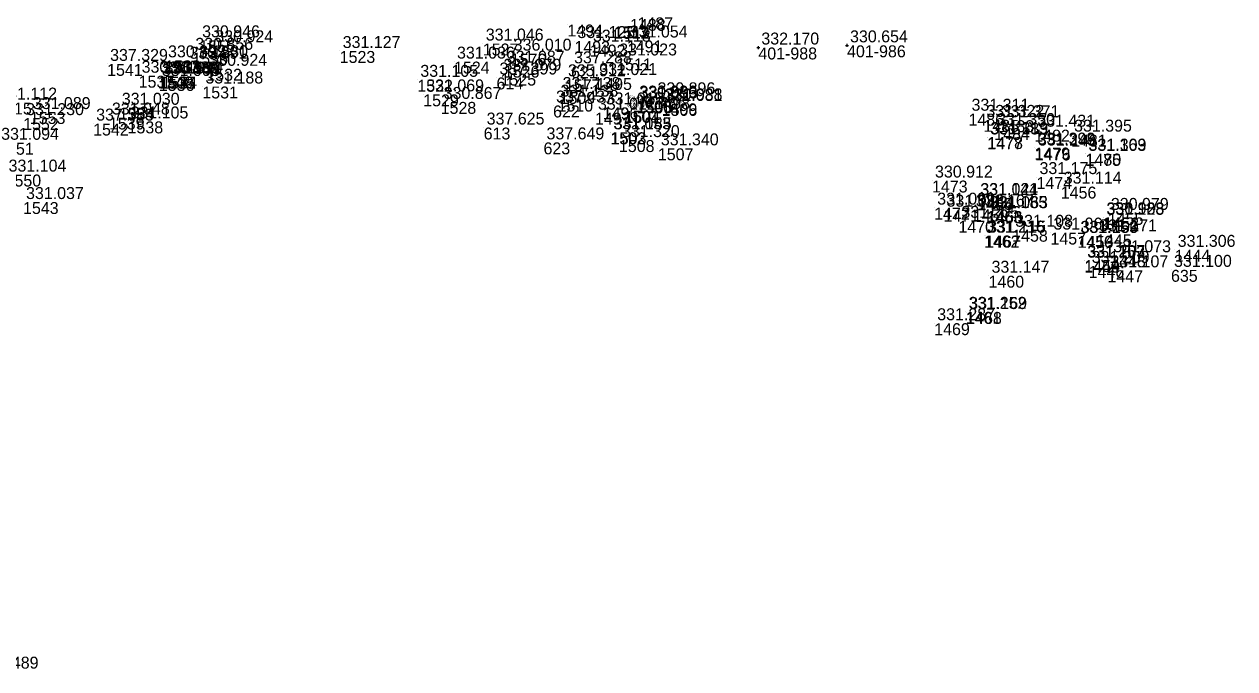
# Model space of a CAD drawing. Extents: x -829398 to -819400, y -1074439 to -1067977.
# Drawn here: x -824498.1 to -824376.6, y -1070019.5 to -1069954.7 of the extents above; entities that cross this region are included whole.
import ezdxf

# ---------------------------------------------------------------- set-up
doc = ezdxf.new("R2010")
doc.units = 0
for name, color, linetype in [('Vrstva 60', 7, 'Continuous'), ('Vrstva 61', 7, 'Continuous'), ('Čísla bodů_doměření_2012', 7, 'Continuous')]:
    doc.layers.add(name, color=color, linetype=linetype)

# ---------------------------------------------------------------- blocks, each defined once
blk = doc.blocks.new('BOD')
at = {"layer": 'Čísla bodů_doměření_2012'}
for p, q in [((-0.15, 0), (0.15, 0)), ((0, -0.15), (0, 0.15))]:
    blk.add_line(p, q, dxfattribs=at)

msp = doc.modelspace()

# ---------------------------------------------------------------- linework, layer by layer
at = {"layer": 'Vrstva 60'}
for p, q in [((-824443.55, -1069954.753), (-824443.55, -1069954.753)), ((-824438.893, -1069954.99), (-824438.893, -1069954.99)), ((-824438.868, -1069954.931), (-824438.868, -1069954.931)), ((-824480.514, -1069956.335), (-824480.514, -1069956.335)), ((-824479.185, -1069956.836), (-824479.185, -1069956.836)), ((-824452.04, -1069956.662), (-824452.04, -1069956.662)), ((-824442.844, -1069956.414), (-824442.844, -1069956.414)), ((-824441.288, -1069956.773), (-824441.288, -1069956.773)), ((-824437.585, -1069956.355), (-824437.585, -1069956.355)), ((-824481.195, -1069957.591), (-824481.195, -1069957.591)), ((-824466.405, -1069957.411), (-824466.405, -1069957.411)), ((-824449.238, -1069957.675), (-824449.238, -1069957.675)), ((-824489.752, -1069958.709), (-824489.752, -1069958.709)), ((-824483.938, -1069958.349), (-824483.938, -1069958.349)), ((-824481.783, -1069958.489), (-824481.783, -1069958.489)), ((-824479.79, -1069959.199), (-824479.79, -1069959.199)), ((-824454.93, -1069958.476), (-824454.93, -1069958.476)), ((-824449.93, -1069958.884), (-824449.93, -1069958.884)), ((-824443.179, -1069958.951), (-824443.179, -1069958.951)), ((-824438.651, -1069958.161), (-824438.651, -1069958.161)), ((-824486.588, -1069959.894), (-824486.588, -1069959.894)), ((-824484.676, -1069959.955), (-824484.676, -1069959.955)), ((-824484.559, -1069960.224), (-824484.559, -1069960.224)), ((-824484.483, -1069960), (-824484.483, -1069960)), ((-824484.282, -1069959.981), (-824484.282, -1069959.981)), ((-824458.612, -1069960.307), (-824458.612, -1069960.307)), ((-824450.666, -1069960.07), (-824450.666, -1069960.07)), ((-824450.262, -1069959.686), (-824450.262, -1069959.686)), ((-824443.792, -1069960.253), (-824443.792, -1069960.253)), ((-824440.644, -1069960.128), (-824440.644, -1069960.128)), ((-824480.189, -1069960.979), (-824480.189, -1069960.979)), ((-824458.02, -1069961.766), (-824458.02, -1069961.766)), ((-824444.334, -1069961.529), (-824444.334, -1069961.529)), ((-824456.27, -1069962.525), (-824456.27, -1069962.525)), ((-824444.987, -1069962.885), (-824444.987, -1069962.885)), ((-824444.537, -1069962.292), (-824444.537, -1069962.292)), ((-824436.635, -1069962.388), (-824436.635, -1069962.388)), ((-824436.582, -1069962.475), (-824436.582, -1069962.475)), ((-824434.805, -1069962.059), (-824434.805, -1069962.059)), ((-824434.086, -1069962.727), (-824434.086, -1069962.727)), ((-824434.083, -1069962.669), (-824434.083, -1069962.669)), ((-824497.508, -1069963.545), (-824497.508, -1069963.545)), ((-824489.566, -1069964.093), (-824489.566, -1069964.093)), ((-824488.577, -1069963.111), (-824488.577, -1069963.111)), ((-824440.782, -1069963.607), (-824440.782, -1069963.607)), ((-824440, -1069963.077), (-824440, -1069963.077)), ((-824437.902, -1069963.401), (-824437.902, -1069963.401)), ((-824437.826, -1069963.428), (-824437.826, -1069963.428)), ((-824403.285, -1069963.71), (-824403.285, -1069963.71)), ((-824491.151, -1069964.7), (-824491.151, -1069964.7)), ((-824487.699, -1069964.485), (-824487.699, -1069964.485)), ((-824451.952, -1069965.1), (-824451.952, -1069965.1)), ((-824401.79, -1069964.327), (-824401.79, -1069964.327)), ((-824400.702, -1069965.151), (-824400.702, -1069965.151)), ((-824400.262, -1069964.361), (-824400.262, -1069964.361)), ((-824396.685, -1069965.315), (-824396.685, -1069965.315)), ((-824445.948, -1069966.589), (-824445.948, -1069966.589)), ((-824439.238, -1069965.573), (-824439.238, -1069965.573)), ((-824439.188, -1069965.582), (-824439.188, -1069965.582)), ((-824438.376, -1069966.359), (-824438.376, -1069966.359)), ((-824401.406, -1069966.094), (-824401.406, -1069966.094)), ((-824401.391, -1069966.053), (-824401.391, -1069966.053)), ((-824392.991, -1069965.81), (-824392.991, -1069965.81)), ((-824434.468, -1069967.188), (-824434.468, -1069967.188)), ((-824396.663, -1069967.111), (-824396.663, -1069967.111)), ((-824396.611, -1069967.207), (-824396.611, -1069967.207)), ((-824391.551, -1069967.746), (-824391.551, -1069967.746)), ((-824391.531, -1069967.715), (-824391.531, -1069967.715)), ((-824396.461, -1069970.074), (-824396.461, -1069970.074)), ((-824406.949, -1069970.422), (-824406.949, -1069970.422)), ((-824394.024, -1069971.032), (-824394.024, -1069971.032)), ((-824402.414, -1069972.204), (-824402.414, -1069972.204)), ((-824402.394, -1069972.171), (-824402.394, -1069972.171)), ((-824406.732, -1069973.142), (-824406.732, -1069973.142)), ((-824405.793, -1069973.348), (-824405.793, -1069973.348)), ((-824402.849, -1069973.323), (-824402.849, -1069973.323)), ((-824401.483, -1069973.489), (-824401.483, -1069973.489)), ((-824401.418, -1069973.498), (-824401.418, -1069973.498)), ((-824389.294, -1069973.671), (-824389.294, -1069973.671)), ((-824404.299, -1069974.467), (-824404.299, -1069974.467)), ((-824389.739, -1069974.165), (-824389.739, -1069974.165)), ((-824389.735, -1069974.111), (-824389.735, -1069974.111)), ((-824401.731, -1069975.947), (-824401.731, -1069975.947)), ((-824401.624, -1069975.956), (-824401.624, -1069975.956)), ((-824398.899, -1069975.364), (-824398.899, -1069975.364)), ((-824395.061, -1069975.646), (-824395.061, -1069975.646)), ((-824392.36, -1069975.98), (-824392.36, -1069975.98)), ((-824392.313, -1069975.977), (-824392.313, -1069975.977)), ((-824390.475, -1069975.824), (-824390.475, -1069975.824)), ((-824382.589, -1069977.381), (-824382.589, -1069977.381)), ((-824391.662, -1069978.408), (-824391.662, -1069978.408)), ((-824391.66, -1069978.47), (-824391.66, -1069978.47)), ((-824389.063, -1069977.924), (-824389.063, -1069977.924)), ((-824401.275, -1069979.979), (-824401.275, -1069979.979)), ((-824391.221, -1069978.996), (-824391.221, -1069978.996)), ((-824389.338, -1069979.441), (-824389.338, -1069979.441)), ((-824382.96, -1069979.391), (-824382.96, -1069979.391)), ((-824403.575, -1069983.604), (-824403.575, -1069983.604)), ((-824403.513, -1069983.629), (-824403.513, -1069983.629)), ((-824406.727, -1069984.751), (-824406.727, -1069984.751))]:
    msp.add_line(p, q, dxfattribs=at)

# ---------------------------------------------------------------- block references
for p in [(-824424.38, -1069957.062), (-824415.478, -1069956.844)]:
    msp.add_blockref('BOD', p, dxfattribs=at)

# ---------------------------------------------------------------- texts
for s, p in [('1488', (-824437.264, -1069955.385)), ('1487', (-824436.512, -1069955.239)), ('1494', (-824443.55, -1069955.953)), ('1512', (-824438.893, -1069956.19)), ('1513', (-824438.868, -1069956.131)), ('1555', (-824480.514, -1069957.535)), ('1530', (-824479.185, -1069958.036)), ('1527', (-824452.04, -1069957.862)), ('1493', (-824442.844, -1069957.614)), ('1492', (-824441.288, -1069957.973)), ('1491', (-824437.585, -1069957.555)), ('401-986', (-824415.478, -1069958.044)), ('1556', (-824481.195, -1069958.791)), ('1523', (-824466.405, -1069958.611)), ('1576', (-824449.238, -1069958.875)), ('401-988', (-824424.38, -1069958.262)), ('1541', (-824489.752, -1069959.909)), ('1533', (-824483.938, -1069959.549)), ('1557', (-824481.783, -1069959.689)), ('1532', (-824479.79, -1069960.399)), ('1524', (-824454.93, -1069959.676)), ('1526', (-824449.93, -1069960.084)), ('621', (-824443.179, -1069960.151)), ('1511', (-824438.651, -1069959.361)), ('1537', (-824486.588, -1069961.094)), ('1540', (-824484.676, -1069961.155)), ('1536', (-824484.559, -1069961.424)), ('1535', (-824484.483, -1069961.2)), ('1534', (-824484.282, -1069961.181)), ('1522', (-824458.612, -1069961.507)), ('614', (-824450.666, -1069961.27)), ('1525', (-824450.262, -1069960.886)), ('1577', (-824443.792, -1069961.453)), ('1495', (-824440.644, -1069961.328)), ('1531', (-824480.189, -1069962.179)), ('1529', (-824458.02, -1069962.966)), ('1509', (-824444.334, -1069962.729)), ('1615', (-824500.881, -1069963.789)), ('1528', (-824456.27, -1069963.725)), ('622', (-824444.987, -1069964.085)), ('1510', (-824444.537, -1069963.492)), ('1500', (-824436.635, -1069963.588)), ('1505', (-824436.582, -1069963.675)), ('1498', (-824434.805, -1069963.259)), ('1506', (-824434.086, -1069963.927)), ('1499', (-824434.083, -1069963.869)), ('1552', (-824498.179, -1069965.352)), ('1553', (-824497.508, -1069964.745)), ('1539', (-824489.566, -1069965.293)), ('1554', (-824488.577, -1069964.311)), ('1497', (-824440.782, -1069964.807)), ('1496', (-824440, -1069964.277)), ('1501', (-824437.902, -1069964.601)), ('1504', (-824437.826, -1069964.628)), ('1486', (-824403.285, -1069964.91)), ('1542', (-824491.151, -1069965.9)), ('1538', (-824487.699, -1069965.685)), ('613', (-824451.952, -1069966.3)), ('1485', (-824401.79, -1069965.527)), ('1484', (-824400.702, -1069966.351)), ('1483', (-824400.262, -1069965.561)), ('1482', (-824396.685, -1069966.515)), ('1551', (-824500.687, -1069967.829)), ('623', (-824445.948, -1069967.789)), ('1502', (-824439.238, -1069966.773)), ('1503', (-824439.188, -1069966.782)), ('1508', (-824438.376, -1069967.559)), ('1477', (-824401.406, -1069967.294)), ('1478', (-824401.391, -1069967.253)), ('1481', (-824392.991, -1069967.01)), ('1507', (-824434.468, -1069968.388)), ('1479', (-824396.663, -1069968.311)), ('1476', (-824396.611, -1069968.407)), ('1475', (-824391.551, -1069968.946)), ('1480', (-824391.531, -1069968.915)), ('1550', (-824499.942, -1069971.022)), ('1474', (-824396.461, -1069971.274)), ('1473', (-824406.949, -1069971.622)), ('1456', (-824394.024, -1069972.232)), ('1543', (-824498.19, -1069973.78)), ('1464', (-824402.414, -1069973.404)), ('1465', (-824402.394, -1069973.371)), ('1472', (-824406.732, -1069974.342)), ('1471', (-824405.793, -1069974.548)), ('1459', (-824402.849, -1069974.523)), ('1463', (-824401.483, -1069974.689)), ('1466', (-824401.418, -1069974.698)), ('1455', (-824389.294, -1069974.871)), ('1470', (-824404.299, -1069975.667)), ('1452', (-824389.739, -1069975.365)), ('1451', (-824389.735, -1069975.311)), ('1462', (-824401.731, -1069977.147)), ('1467', (-824401.624, -1069977.156)), ('1458', (-824398.899, -1069976.564)), ('1457', (-824395.061, -1069976.846)), ('1450', (-824392.36, -1069977.18)), ('1453', (-824392.313, -1069977.177)), ('1445', (-824390.475, -1069977.024)), ('1444', (-824382.589, -1069978.581)), ('1454', (-824391.662, -1069979.608)), ('1449', (-824391.66, -1069979.67)), ('1448', (-824389.063, -1069979.124)), ('1460', (-824401.275, -1069981.179)), ('1446', (-824391.221, -1069980.196)), ('1447', (-824389.338, -1069980.641)), ('635', (-824382.96, -1069980.591)), ('1461', (-824403.575, -1069984.804)), ('1468', (-824403.513, -1069984.829)), ('1469', (-824406.727, -1069985.951))]:
    msp.add_text(s, height=1.2, dxfattribs=at).set_placement(p)
at = {"layer": 'Vrstva 61'}
for s, p in [('330.946', (-824480.214, -1069956.035)), ('330.924', (-824478.885, -1069956.536)), ('331.046', (-824451.74, -1069956.362)), ('331.125', (-824442.544, -1069956.114)), ('331.118', (-824440.988, -1069956.473)), ('331.054', (-824437.285, -1069956.055)), ('332.170', (-824424.08, -1069956.762)), ('330.654', (-824415.178, -1069956.544)), ('330.892', (-824483.638, -1069958.049)), ('330.856', (-824480.895, -1069957.291)), ('331.127', (-824466.105, -1069957.111)), ('336.010', (-824448.938, -1069957.375)), ('331.023', (-824438.351, -1069957.861)), ('337.329', (-824489.452, -1069958.409)), ('330.891', (-824481.483, -1069958.189)), ('330.924', (-824479.49, -1069958.899)), ('331.036', (-824454.63, -1069958.176)), ('331.087', (-824449.63, -1069958.584)), ('337.288', (-824442.879, -1069958.651)), ('330.937', (-824486.288, -1069959.594)), ('337.339', (-824484.376, -1069959.655)), ('331.008', (-824484.259, -1069959.924)), ('330.989', (-824484.183, -1069959.7)), ('331.090', (-824483.982, -1069959.681)), ('331.105', (-824458.312, -1069960.007)), ('337.399', (-824450.366, -1069959.77)), ('331.079', (-824449.962, -1069959.386)), ('335.912', (-824443.492, -1069959.953)), ('331.021', (-824440.344, -1069959.828)), ('331.188', (-824479.889, -1069960.679)), ('331.069', (-824457.72, -1069961.466)), ('331.138', (-824444.034, -1069961.229)), ('330.896', (-824434.505, -1069961.759)), ('331.112', (-824500.581, -1069962.289)), ('331.030', (-824488.277, -1069962.811)), ('330.867', (-824455.97, -1069962.225)), ('337.437', (-824444.687, -1069962.585)), ('331.138', (-824444.237, -1069961.992)), ('331.015', (-824439.7, -1069962.777)), ('330.936', (-824436.335, -1069962.088)), ('331.093', (-824436.282, -1069962.175)), ('331.081', (-824433.786, -1069962.427)), ('330.938', (-824433.783, -1069962.369)), ('331.230', (-824497.879, -1069963.852)), ('331.089', (-824497.208, -1069963.245)), ('331.048', (-824489.266, -1069963.793)), ('331.105', (-824487.399, -1069964.185)), ('331.012', (-824440.482, -1069963.307)), ('330.976', (-824437.602, -1069963.101)), ('331.128', (-824437.526, -1069963.128)), ('331.311', (-824402.985, -1069963.41)), ('331.322', (-824401.49, -1069964.027)), ('331.371', (-824399.962, -1069964.061)), ('337.385', (-824490.851, -1069964.4)), ('337.625', (-824451.652, -1069964.8)), ('331.053', (-824438.938, -1069965.273)), ('331.185', (-824438.888, -1069965.282)), ('331.350', (-824400.402, -1069964.851)), ('331.431', (-824396.385, -1069965.015)), ('331.094', (-824500.387, -1069966.329)), ('337.649', (-824445.648, -1069966.289)), ('331.320', (-824438.076, -1069966.059)), ('331.183', (-824401.106, -1069965.794)), ('331.319', (-824401.091, -1069965.753)), ('331.395', (-824392.691, -1069965.51)), ('331.340', (-824434.168, -1069966.888)), ('331.398', (-824396.363, -1069966.811)), ('331.249', (-824396.311, -1069966.907)), ('331.163', (-824391.251, -1069967.446)), ('331.309', (-824391.231, -1069967.415)), ('331.104', (-824499.642, -1069969.522)), ('330.912', (-824406.649, -1069970.122)), ('331.175', (-824396.161, -1069969.774)), ('331.114', (-824393.724, -1069970.732)), ('331.037', (-824497.89, -1069972.28)), ('331.144', (-824402.114, -1069971.904)), ('331.021', (-824402.094, -1069971.871)), ('331.099', (-824406.432, -1069972.842)), ('331.088', (-824405.493, -1069973.048)), ('331.167', (-824402.549, -1069973.023)), ('331.185', (-824401.183, -1069973.189)), ('331.063', (-824401.118, -1069973.198)), ('331.128', (-824389.439, -1069973.865)), ('330.988', (-824389.435, -1069973.811)), ('330.979', (-824388.994, -1069973.371)), ('331.205', (-824403.999, -1069974.167)), ('331.108', (-824398.599, -1069975.064)), ('331.216', (-824401.431, -1069975.647)), ('331.115', (-824401.324, -1069975.656)), ('331.061', (-824394.761, -1069975.346)), ('331.053', (-824392.06, -1069975.68)), ('331.150', (-824392.013, -1069975.677)), ('331.171', (-824390.175, -1069975.524)), ('331.306', (-824382.289, -1069977.081)), ('331.207', (-824391.362, -1069978.108)), ('331.153', (-824391.36, -1069978.17)), ('331.209', (-824390.921, -1069978.696)), ('331.073', (-824388.763, -1069977.624)), ('331.147', (-824400.975, -1069979.679)), ('331.107', (-824389.038, -1069979.141)), ('331.100', (-824382.66, -1069979.091)), ('331.252', (-824403.275, -1069983.304)), ('331.169', (-824403.213, -1069983.329)), ('331.287', (-824406.427, -1069984.451)), ('331 489', (-824502.436, -1070019.44))]:
    msp.add_text(s, height=1.2, dxfattribs=at).set_placement(p)

doc.saveas('drawing.dxf')
